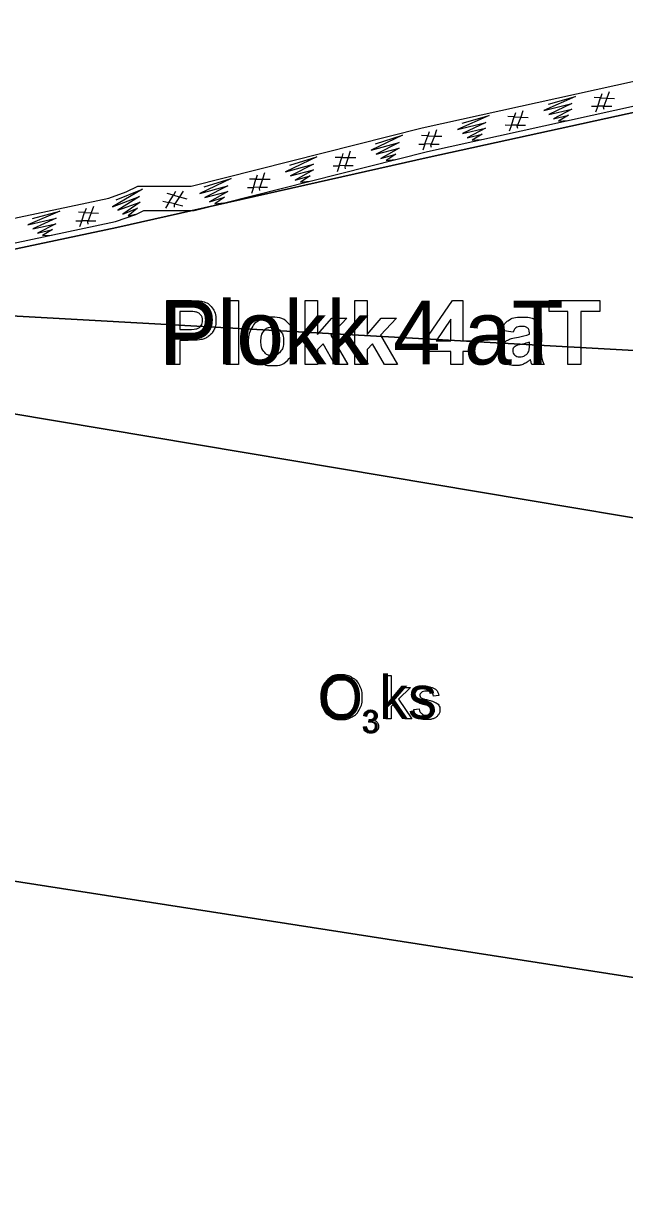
# Model space of a CAD drawing. Extents: x 532503 to 539665, y 6557663 to 6561526.
# Drawn here: x 539203.1 to 539282.1, y 6560352 to 6560507.6 of the extents above; entities that cross this region are included whole.
import ezdxf

# ---------------------------------------------------------------- set-up
doc = ezdxf.new("R2010")
doc.units = 0
for name, color, linetype in [('Default', 7, 'Continuous'), ('Plokid', 7, 'Continuous'), ('Täide', 7, 'Continuous'), ('VORMISTUS', 7, 'Continuous')]:
    doc.layers.add(name, color=color, linetype=linetype)

msp = doc.modelspace()

# ---------------------------------------------------------------- linework, layer by layer
at = {"layer": 'Default'}
for points in [[(539186.31, 6560478.77), (539214.29, 6560484.68), (539216.6, 6560485.49), (539218.11, 6560486.27), (539224.3, 6560486.27), (539225.14, 6560486.27), (539255.52, 6560493.94), (539283.59, 6560500.12), (539288.67, 6560499.79), (539318.84, 6560492.67), (539332.45, 6560493.66), (539340.25, 6560495.51), (539343.28, 6560504.14), (539344.2, 6560506.27), (539345.88, 6560506.27), (539364.08, 6560507.62), (539366.14, 6560507.5)], [(539016.72, 6560428.48), (539041.81, 6560435.02), (539049.4, 6560439.13), (539059.04, 6560444.86), (539068.48, 6560450.07), (539094, 6560456.08), (539103.15, 6560458.66), (539116.67, 6560463.39), (539130.29, 6560471.8), (539133.56, 6560473.5), (539137.3, 6560474.33), (539157.84, 6560477.67), (539186.53, 6560474.73), (539215.37, 6560480.82), (539256.44, 6560490.05), (539283.9, 6560496.09), (539288.08, 6560495.82), (539318.52, 6560488.64), (539333.06, 6560489.7), (539343.3, 6560492.12), (539346.88, 6560502.33), (539364.1, 6560503.61), (539368.49, 6560503.34)], [(538934.54, 6560278.72), (538949.3, 6560282.98), (538963.4, 6560293.67), (539043.8, 6560405.69), (539048.99, 6560412.93), (539068.48, 6560448.07), (539158.09, 6560471.6), (539318.84, 6560462.67), (539365.97, 6560466.27), (539400.81, 6560444.27)], [(538963.4, 6560293.67), (539068.48, 6560440.07), (539068.48, 6560440.07), (539157.84, 6560463.67), (539157.84, 6560463.67), (539318.84, 6560436.67), (539318.84, 6560436.67), (539400.81, 6560444.27), (539400.81, 6560444.27), (539446.47, 6560428.67), (539446.47, 6560428.67), (539511.17, 6560226.27), (539511.17, 6560226.27)], [(539043.8, 6560405.69), (539068.48, 6560404.07), (539157.84, 6560401.67), (539318.84, 6560376.67), (539463.86, 6560374.27)]]:
    msp.add_lwpolyline(points, dxfattribs=at)
at = {"layer": 'Plokid'}
for points in [[(539016.72, 6560428.48), (539041.81, 6560435.02), (539049.4, 6560439.13), (539059.04, 6560444.86), (539068.48, 6560450.07), (539094, 6560456.08), (539103.15, 6560458.66), (539116.67, 6560463.39), (539130.29, 6560471.8), (539133.56, 6560473.5), (539137.3, 6560474.33), (539157.84, 6560477.67), (539186.53, 6560474.73), (539215.37, 6560480.82), (539256.44, 6560490.05), (539283.9, 6560496.09), (539288.08, 6560495.82), (539318.52, 6560488.64), (539333.06, 6560489.7), (539343.3, 6560492.12), (539346.88, 6560502.33), (539364.1, 6560503.61), (539368.49, 6560503.34)], [(539221.94, 6560462.8), (539221.94, 6560471.2), (539224.67, 6560471.2)], [(539229.76, 6560462.8), (539229.76, 6560471.2), (539231.37, 6560471.2), (539231.37, 6560462.8), (539229.76, 6560462.8)], [(539240.13, 6560462.8), (539240.13, 6560471.2), (539241.75, 6560471.2), (539241.75, 6560466.74), (539243.63, 6560468.89), (539245.61, 6560468.89), (539243.53, 6560466.66), (539245.76, 6560462.8), (539244.02, 6560462.8), (539242.49, 6560465.53), (539241.75, 6560464.75), (539241.75, 6560462.8), (539240.13, 6560462.8)], [(539246.66, 6560462.8), (539246.66, 6560471.2), (539248.27, 6560471.2), (539248.27, 6560466.74), (539250.15, 6560468.89), (539252.13, 6560468.89), (539250.06, 6560466.66), (539252.28, 6560462.8), (539250.55, 6560462.8), (539249.01, 6560465.53), (539248.27, 6560464.75), (539248.27, 6560462.8), (539246.66, 6560462.8)], [(539259.31, 6560462.8), (539259.31, 6560464.49), (539255.87, 6560464.49), (539255.87, 6560465.89), (539259.51, 6560471.23), (539260.86, 6560471.23), (539260.86, 6560465.9), (539261.91, 6560465.9), (539261.91, 6560464.49), (539260.86, 6560464.49), (539260.86, 6560462.8), (539259.31, 6560462.8)], [(539274.71, 6560462.8), (539274.71, 6560469.78), (539272.22, 6560469.78), (539272.22, 6560471.2), (539278.89, 6560471.2), (539278.89, 6560469.78), (539276.4, 6560469.78), (539276.4, 6560462.8), (539274.71, 6560462.8)], [(539223.64, 6560469.78), (539223.64, 6560467.39), (539224.57, 6560467.39)], [(539224.46, 6560469.78), (539223.64, 6560469.78)], [(539259.31, 6560465.9), (539259.31, 6560468.77), (539257.38, 6560465.9), (539259.31, 6560465.9)], [(539267.48, 6560467.03), (539266.02, 6560467.29)], [(539224.75, 6560465.97), (539223.64, 6560465.97), (539223.64, 6560462.8), (539221.94, 6560462.8)], [(539269.64, 6560466.77), (539269.64, 6560466.93)], [(539269.64, 6560465.4), (539269.64, 6560465.72)], [(539271.22, 6560466.68), (539271.2, 6560464.8)], [(538967.8, 6560299.8), (539068.48, 6560440.07), (539068.48, 6560440.07), (539157.84, 6560463.67), (539157.84, 6560463.67), (539318.84, 6560436.67), (539318.84, 6560436.67), (539400.81, 6560444.27), (539400.81, 6560444.27), (539446.47, 6560428.67), (539446.47, 6560428.67), (539506.77, 6560240.06)], [(539271.56, 6560462.8), (539269.97, 6560462.8)]]:
    msp.add_lwpolyline(points, dxfattribs=at)
for points in [[(539224.67, 6560471.2), (539226.21, 6560471.2), (539226.68, 6560471.07), (539227.4, 6560470.88), (539227.89, 6560470.25), (539228.38, 6560469.62), (539228.38, 6560468.61), (539228.38, 6560467.84), (539228.1, 6560467.31), (539227.82, 6560466.79), (539227.38, 6560466.49), (539226.95, 6560466.18), (539226.51, 6560466.09), (539225.9, 6560465.97), (539224.75, 6560465.97)], [(539224.57, 6560467.39), (539225.57, 6560467.39), (539225.91, 6560467.52), (539226.25, 6560467.65), (539226.44, 6560467.93), (539226.63, 6560468.22), (539226.63, 6560468.59), (539226.63, 6560469.05), (539226.36, 6560469.35), (539226.09, 6560469.64), (539225.68, 6560469.72), (539225.38, 6560469.78), (539224.46, 6560469.78)], [(539232.64, 6560465.93), (539232.64, 6560466.73), (539233.04, 6560467.48), (539233.43, 6560468.23), (539234.16, 6560468.63), (539234.89, 6560469.02), (539235.78, 6560469.02), (539237.16, 6560469.02), (539238.05, 6560468.12), (539238.93, 6560467.23), (539238.93, 6560465.86), (539238.93, 6560464.48), (539238.04, 6560463.57), (539237.15, 6560462.66), (539235.79, 6560462.66), (539234.95, 6560462.66), (539234.19, 6560463.04), (539233.43, 6560463.42), (539233.04, 6560464.15), (539232.64, 6560464.88), (539232.64, 6560465.93)], [(539266.02, 6560467.29), (539266.27, 6560468.17), (539266.87, 6560468.6), (539267.47, 6560469.02), (539268.66, 6560469.02), (539269.74, 6560469.02), (539270.27, 6560468.77), (539270.79, 6560468.51), (539271.01, 6560468.12), (539271.22, 6560467.73), (539271.22, 6560466.68)], [(539234.29, 6560465.84), (539234.29, 6560464.94), (539234.72, 6560464.46), (539235.15, 6560463.98), (539235.79, 6560463.98), (539236.42, 6560463.98), (539236.84, 6560464.46), (539237.27, 6560464.94), (539237.27, 6560465.85), (539237.27, 6560466.75), (539236.84, 6560467.23), (539236.42, 6560467.71), (539235.79, 6560467.71), (539235.15, 6560467.71), (539234.72, 6560467.23), (539234.29, 6560466.75), (539234.29, 6560465.84)], [(539269.64, 6560466.93), (539269.64, 6560467.4), (539269.41, 6560467.59), (539269.18, 6560467.79), (539268.54, 6560467.79), (539268.11, 6560467.79), (539267.87, 6560467.62), (539267.63, 6560467.45), (539267.48, 6560467.03)], [(539269.97, 6560462.8), (539269.91, 6560462.96), (539269.81, 6560463.27), (539269.77, 6560463.42), (539269.76, 6560463.46), (539269.34, 6560463.06), (539268.88, 6560462.86), (539268.41, 6560462.66), (539267.87, 6560462.66), (539266.93, 6560462.66), (539266.39, 6560463.17), (539265.85, 6560463.68), (539265.85, 6560464.46), (539265.85, 6560464.98), (539266.1, 6560465.38), (539266.35, 6560465.79), (539266.79, 6560466), (539267.23, 6560466.22), (539268.07, 6560466.38), (539269.2, 6560466.59), (539269.64, 6560466.77)], [(539269.64, 6560465.72), (539269.33, 6560465.62), (539268.66, 6560465.48), (539267.99, 6560465.33), (539267.78, 6560465.2), (539267.47, 6560464.97), (539267.47, 6560464.63), (539267.47, 6560464.29), (539267.72, 6560464.04), (539267.97, 6560463.8), (539268.36, 6560463.8), (539268.79, 6560463.8), (539269.19, 6560464.08), (539269.48, 6560464.3), (539269.57, 6560464.62), (539269.64, 6560464.82), (539269.64, 6560465.4)], [(539271.2, 6560464.8), (539271.2, 6560464), (539271.27, 6560463.61), (539271.35, 6560463.23), (539271.56, 6560462.8)]]:
    msp.add_open_spline(points, degree=3, dxfattribs=at)
at = {"layer": 'Täide'}
for p, q in [((539318.84, 6560436.67), (539157.84, 6560463.67)), ((539157.84, 6560401.67), (539318.84, 6560376.67))]:
    msp.add_line(p, q, dxfattribs=at)
for points in [[(539368.49, 6560503.34), (539364.1, 6560503.61), (539346.88, 6560502.33), (539343.3, 6560492.12), (539333.06, 6560489.7), (539318.52, 6560488.64), (539288.08, 6560495.82), (539283.9, 6560496.09), (539256.44, 6560490.05), (539215.37, 6560480.82), (539186.53, 6560474.73), (539157.84, 6560477.67), (539137.3, 6560474.33), (539133.56, 6560473.5), (539130.29, 6560471.8), (539116.67, 6560463.39), (539103.15, 6560458.66), (539094, 6560456.08), (539068.48, 6560450.07), (539059.04, 6560444.86), (539049.4, 6560439.13), (539041.81, 6560435.02), (539016.72, 6560428.48)], [(539186.49, 6560475.53), (539215.16, 6560481.6), (539217.87, 6560482.54), (539218.89, 6560483.07), (539225.54, 6560483.07), (539256.25, 6560490.83), (539283.84, 6560496.89), (539288.2, 6560496.62), (539318.59, 6560489.44), (539332.94, 6560490.49), (539342.69, 6560492.8), (539346.26, 6560502.97), (539346.31, 6560503.09), (539364.1, 6560504.42), (539368.02, 6560504.17)], [(539279.17, 6560498.4), (539278.99, 6560497.88), (539279.84, 6560497.84), (539280.83, 6560497.8)], [(539280.14, 6560498.67), (539279.84, 6560497.84), (539279.45, 6560496.79), (539280.49, 6560496.78)], [(539272.14, 6560497.05), (539275.72, 6560498.04), (539271.53, 6560496.19), (539275.24, 6560497.11), (539272.18, 6560495.66), (539275.22, 6560496.38), (539272.79, 6560495.09), (539274.78, 6560495.61), (539273.46, 6560494.79), (539274.64, 6560494.87)], [(539277.83, 6560496.79), (539278.62, 6560496.79), (539278.35, 6560496)], [(539279.46, 6560496.34), (539279.4, 6560496.64), (539279.45, 6560496.79), (539278.62, 6560496.79), (539278.99, 6560497.88), (539278.16, 6560497.91)], [(539260.78, 6560494.55), (539264.36, 6560495.54), (539260.17, 6560493.69), (539263.89, 6560494.61), (539260.82, 6560493.16), (539263.86, 6560493.88), (539261.43, 6560492.59), (539263.43, 6560493.11), (539262.1, 6560492.29), (539263.29, 6560492.37)], [(539268.11, 6560493.85), (539268.04, 6560494.14), (539268.09, 6560494.29), (539267.26, 6560494.29), (539267.64, 6560495.38), (539266.8, 6560495.41)], [(539267.81, 6560495.9), (539267.64, 6560495.38), (539268.49, 6560495.34), (539269.48, 6560495.3)], [(539268.79, 6560496.17), (539268.49, 6560495.34), (539268.09, 6560494.29), (539269.13, 6560494.28)], [(539257.43, 6560493.67), (539257.13, 6560492.84), (539256.73, 6560491.79), (539257.77, 6560491.79)], [(539266.47, 6560494.3), (539267.26, 6560494.29), (539266.99, 6560493.5)], [(539249.39, 6560491.84), (539252.94, 6560492.94), (539248.81, 6560490.97), (539252.49, 6560492), (539249.47, 6560490.45), (539252.49, 6560491.27), (539250.1, 6560489.9), (539252.08, 6560490.48), (539250.78, 6560489.62), (539251.96, 6560489.74)], [(539256.75, 6560491.35), (539256.68, 6560491.65), (539256.73, 6560491.79), (539255.9, 6560491.8), (539256.28, 6560492.88), (539255.44, 6560492.91)], [(539256.45, 6560493.4), (539256.28, 6560492.88), (539257.13, 6560492.84), (539258.12, 6560492.81)], [(539245.1, 6560490.56), (539244.94, 6560490.04), (539245.79, 6560490.02), (539246.78, 6560490.02)], [(539246.06, 6560490.86), (539245.79, 6560490.02), (539245.43, 6560488.96), (539246.47, 6560488.98)], [(539255.08, 6560491.76), (539255.87, 6560491.78), (539255.63, 6560490.98)], [(539238.11, 6560489), (539241.67, 6560490.1), (539237.53, 6560488.12), (539241.22, 6560489.15), (539238.2, 6560487.61), (539241.22, 6560488.42), (539238.83, 6560487.06), (539240.8, 6560487.63), (539239.5, 6560486.78), (539240.69, 6560486.9)], [(539243.81, 6560488.92), (539244.6, 6560488.94), (539244.36, 6560488.13)], [(539245.46, 6560488.52), (539245.38, 6560488.81), (539245.43, 6560488.96), (539244.6, 6560488.94), (539244.94, 6560490.04), (539244.1, 6560490.04)], [(539233.82, 6560487.71), (539233.66, 6560487.19), (539234.52, 6560487.18), (539235.51, 6560487.17)], [(539234.79, 6560488.01), (539234.52, 6560487.18), (539234.15, 6560486.11), (539235.19, 6560486.14)], [(539215.27, 6560484.46), (539218.71, 6560485.87), (539214.77, 6560483.54), (539218.35, 6560484.89), (539215.48, 6560483.08), (539218.41, 6560484.16), (539216.16, 6560482.59), (539218.07, 6560483.34), (539216.86, 6560482.37), (539218.02, 6560482.6)], [(539226.84, 6560486.15), (539230.39, 6560487.25), (539226.26, 6560485.27), (539229.94, 6560486.3), (539226.92, 6560484.76), (539229.94, 6560485.57), (539227.55, 6560484.21), (539229.53, 6560484.79), (539228.23, 6560483.93), (539229.41, 6560484.05)], [(539232.53, 6560486.07), (539233.32, 6560486.09), (539233.08, 6560485.29)], [(539234.18, 6560485.67), (539234.11, 6560485.96), (539234.15, 6560486.11), (539233.32, 6560486.09), (539233.66, 6560487.19), (539232.83, 6560487.19)], [(539221.42, 6560484.26), (539222.19, 6560484.09), (539221.76, 6560483.37)], [(539222.93, 6560483.47), (539222.93, 6560483.78), (539223, 6560483.91), (539222.19, 6560484.09), (539222.8, 6560485.07), (539221.99, 6560485.28)], [(539223.08, 6560485.54), (539222.8, 6560485.07), (539223.62, 6560484.85), (539224.58, 6560484.6)], [(539224.09, 6560485.6), (539223.62, 6560484.85), (539223, 6560483.91), (539224.02, 6560483.68)], [(539204.26, 6560482.02), (539207.85, 6560482.98), (539203.65, 6560481.16), (539207.37, 6560482.05), (539204.29, 6560480.62), (539207.34, 6560481.32), (539204.9, 6560480.05), (539206.89, 6560480.55), (539205.56, 6560479.75), (539206.75, 6560479.82)], [(539211.58, 6560481.25), (539211.52, 6560481.55), (539211.57, 6560481.69), (539210.74, 6560481.71), (539211.12, 6560482.79), (539210.29, 6560482.83)], [(539211.3, 6560483.31), (539211.12, 6560482.79), (539211.97, 6560482.74), (539212.96, 6560482.7)], [(539212.28, 6560483.57), (539211.97, 6560482.74), (539211.57, 6560481.69), (539212.61, 6560481.68)], [(539209.95, 6560481.71), (539210.74, 6560481.71), (539210.46, 6560480.91)], [(539318.84, 6560462.67), (539158.09, 6560471.6), (539068.48, 6560448.07), (539068.48, 6560448.07), (539063.29, 6560438.72)], [(539113.28, 6560459.83), (539158.09, 6560471.6), (539318.84, 6560462.67)], [(539400.81, 6560444.27), (539365.97, 6560466.27), (539318.84, 6560462.67), (539158.09, 6560471.6)], [(539400.81, 6560444.27), (539318.84, 6560436.67), (539157.84, 6560463.67), (539068.48, 6560440.07), (539048.99, 6560412.93)], [(539063.29, 6560438.72), (539068.48, 6560440.07), (539157.84, 6560463.67), (539318.84, 6560436.67), (539400.81, 6560444.27)], [(539068.48, 6560440.07), (539157.84, 6560463.67), (539318.84, 6560436.67)], [(539463.86, 6560374.27), (539318.84, 6560376.67), (539157.84, 6560401.67), (539068.48, 6560404.07), (539043.8, 6560405.69)]]:
    msp.add_lwpolyline(points, dxfattribs=at)
at = {"layer": 'VORMISTUS'}
for points in [[(539250.73, 6560416.18), (539250.73, 6560421.88), (539251.43, 6560421.88), (539251.43, 6560418.64), (539253.09, 6560420.32), (539254, 6560420.32), (539252.42, 6560418.78), (539254.16, 6560416.18), (539253.3, 6560416.18), (539251.92, 6560418.3), (539251.43, 6560417.82), (539251.43, 6560416.18), (539250.73, 6560416.18)], [(539257.71, 6560419.25), (539257.03, 6560419.16)], [(539254.43, 6560417.42), (539255.12, 6560417.53)], [(539248.21, 6560416.51), (539247.84, 6560416.58)], [(539248.53, 6560415.77), (539248.57, 6560416.09)], [(539247.81, 6560415.14), (539248.17, 6560415.19)]]:
    msp.add_lwpolyline(points, dxfattribs=at)
for points in [[(539242.19, 6560418.96), (539242.19, 6560420.38), (539242.95, 6560421.18), (539243.71, 6560421.98), (539244.92, 6560421.98), (539245.7, 6560421.98), (539246.34, 6560421.61), (539246.97, 6560421.23), (539247.31, 6560420.56), (539247.64, 6560419.88), (539247.64, 6560419.03), (539247.64, 6560418.16), (539247.29, 6560417.48), (539246.94, 6560416.79), (539246.3, 6560416.44), (539245.65, 6560416.09), (539244.91, 6560416.09), (539244.11, 6560416.09), (539243.47, 6560416.48), (539242.84, 6560416.87), (539242.51, 6560417.54), (539242.19, 6560418.21), (539242.19, 6560418.96)], [(539242.96, 6560418.95), (539242.96, 6560417.92), (539243.52, 6560417.33), (539244.07, 6560416.74), (539244.91, 6560416.74), (539245.76, 6560416.74), (539246.31, 6560417.33), (539246.86, 6560417.93), (539246.86, 6560419.03), (539246.86, 6560419.73), (539246.62, 6560420.25), (539246.39, 6560420.77), (539245.94, 6560421.05), (539245.48, 6560421.34), (539244.92, 6560421.34), (539244.12, 6560421.34), (539243.54, 6560420.79), (539242.96, 6560420.24), (539242.96, 6560418.95)], [(539255.12, 6560417.53), (539255.18, 6560417.11), (539255.45, 6560416.89), (539255.72, 6560416.67), (539256.2, 6560416.67), (539256.68, 6560416.67), (539256.91, 6560416.86), (539257.15, 6560417.06), (539257.15, 6560417.32), (539257.15, 6560417.56), (539256.94, 6560417.7), (539256.8, 6560417.79), (539256.22, 6560417.94), (539255.45, 6560418.13), (539255.16, 6560418.27), (539254.86, 6560418.41), (539254.7, 6560418.66), (539254.55, 6560418.92), (539254.55, 6560419.22), (539254.55, 6560419.49), (539254.68, 6560419.73), (539254.8, 6560419.96), (539255.02, 6560420.12), (539255.18, 6560420.24), (539255.47, 6560420.32), (539255.75, 6560420.41), (539256.07, 6560420.41), (539256.56, 6560420.41), (539256.93, 6560420.27), (539257.3, 6560420.13), (539257.47, 6560419.89), (539257.65, 6560419.65), (539257.71, 6560419.25)], [(539257.03, 6560419.16), (539256.98, 6560419.48), (539256.76, 6560419.65), (539256.53, 6560419.83), (539256.12, 6560419.83), (539255.64, 6560419.83), (539255.43, 6560419.67), (539255.23, 6560419.51), (539255.23, 6560419.3), (539255.23, 6560419.16), (539255.31, 6560419.05), (539255.4, 6560418.94), (539255.58, 6560418.87), (539255.69, 6560418.83), (539256.2, 6560418.69), (539256.94, 6560418.49), (539257.24, 6560418.36), (539257.53, 6560418.24), (539257.7, 6560418), (539257.87, 6560417.76), (539257.87, 6560417.4), (539257.87, 6560417.05), (539257.66, 6560416.74), (539257.46, 6560416.43), (539257.07, 6560416.26), (539256.69, 6560416.09), (539256.2, 6560416.09), (539255.39, 6560416.09), (539254.97, 6560416.43), (539254.55, 6560416.76), (539254.43, 6560417.42)], [(539247.84, 6560416.58), (539247.91, 6560416.95), (539248.15, 6560417.15), (539248.39, 6560417.36), (539248.75, 6560417.36), (539248.99, 6560417.36), (539249.2, 6560417.25), (539249.4, 6560417.15), (539249.51, 6560416.97), (539249.62, 6560416.78), (539249.62, 6560416.58), (539249.62, 6560416.39), (539249.52, 6560416.23), (539249.42, 6560416.07), (539249.21, 6560415.97), (539249.48, 6560415.91), (539249.62, 6560415.72), (539249.77, 6560415.53), (539249.77, 6560415.23), (539249.77, 6560414.84), (539249.48, 6560414.57), (539249.2, 6560414.3), (539248.76, 6560414.3), (539248.36, 6560414.3), (539248.1, 6560414.53), (539247.84, 6560414.77), (539247.81, 6560415.14)], [(539248.17, 6560415.19), (539248.24, 6560414.88), (539248.39, 6560414.74), (539248.54, 6560414.6), (539248.76, 6560414.6), (539249.02, 6560414.6), (539249.2, 6560414.78), (539249.38, 6560414.96), (539249.38, 6560415.23), (539249.38, 6560415.48), (539249.21, 6560415.65), (539249.05, 6560415.81), (539248.79, 6560415.81), (539248.69, 6560415.81), (539248.53, 6560415.77)], [(539248.57, 6560416.09), (539248.61, 6560416.09), (539248.63, 6560416.09), (539248.87, 6560416.09), (539249.06, 6560416.21), (539249.24, 6560416.33), (539249.24, 6560416.59), (539249.24, 6560416.79), (539249.11, 6560416.92), (539248.97, 6560417.06), (539248.75, 6560417.06), (539248.54, 6560417.06), (539248.39, 6560416.92), (539248.25, 6560416.79), (539248.21, 6560416.51)]]:
    msp.add_open_spline(points, degree=3, dxfattribs=at)

# ---------------------------------------------------------------- texts
at = {"layer": 'Plokid'}
msp.add_text('Plokk 4 aT', height=8.4, dxfattribs=at).set_placement((539221.09, 6560462.8))
at = {"layer": 'VORMISTUS'}
for s, height, p in [('O ks', 5.7, (539241.8, 6560416.18)), ('3', 3, (539247.63, 6560414.35))]:
    msp.add_text(s, height=height, dxfattribs=at).set_placement(p)

doc.saveas('drawing.dxf')
